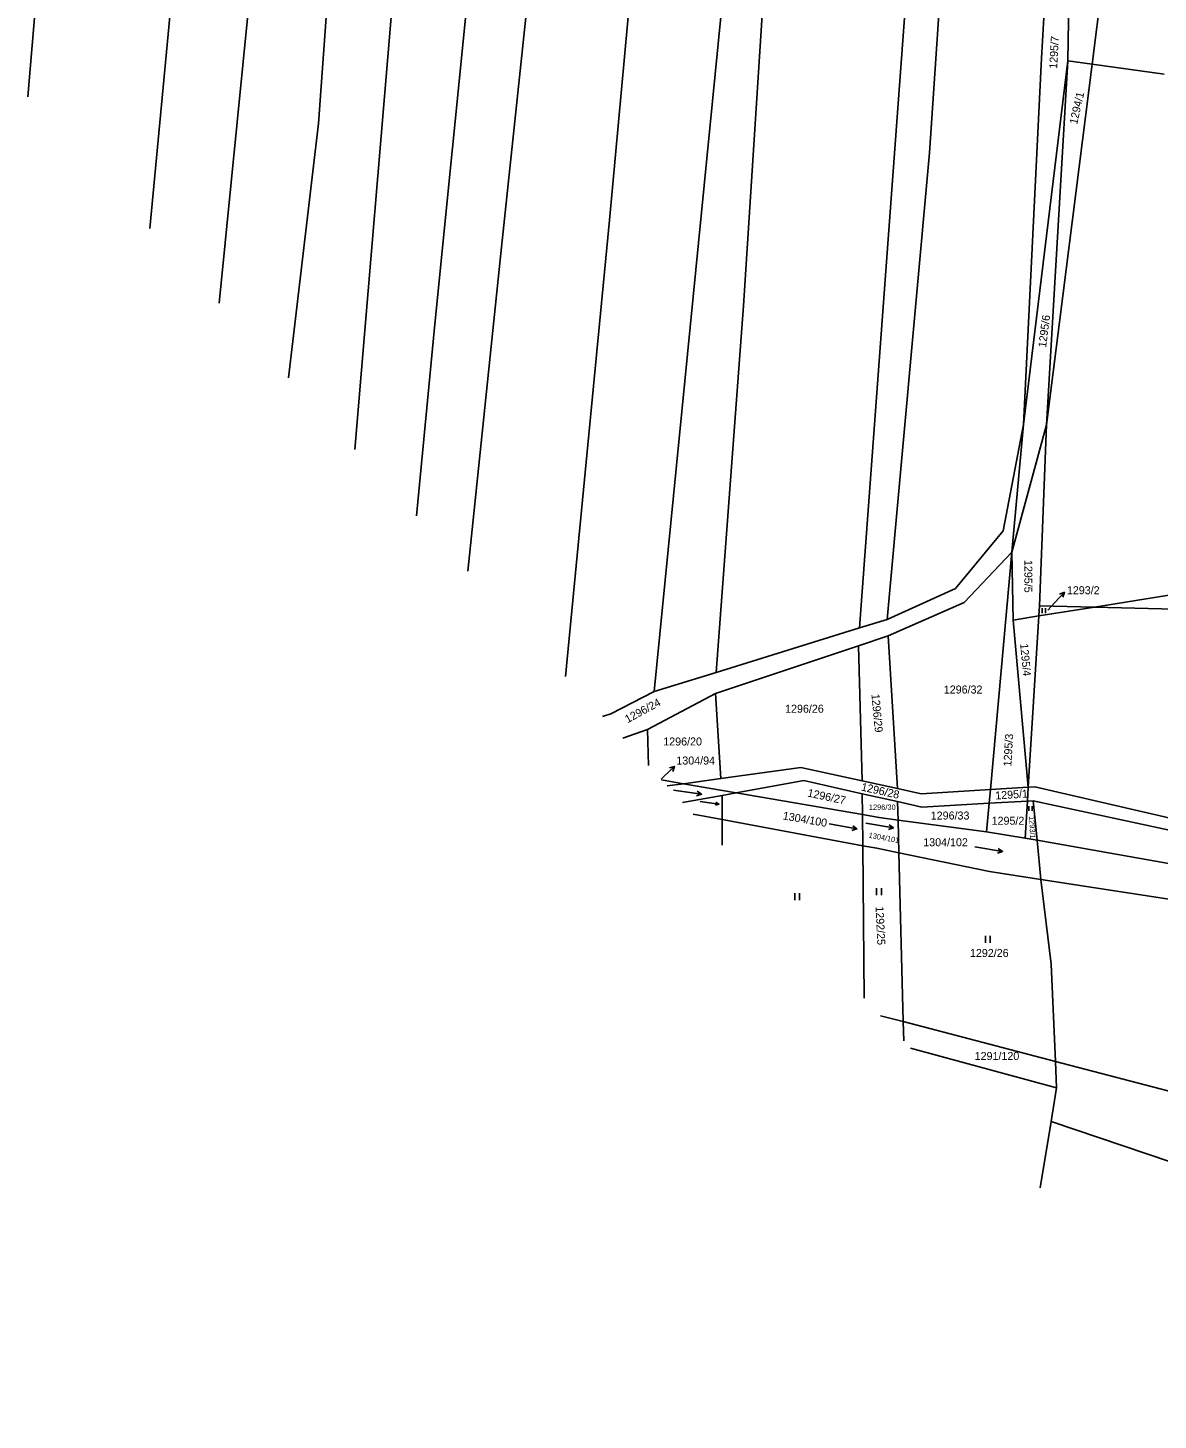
# Model space of a CAD drawing. Extents: x -779596 to -776743, y -1030330 to -1024513.
# Drawn here: x -778254.4 to -778014.2, y -1025592.9 to -1025297.1 of the extents above; entities that cross this region are included whole.
import ezdxf

# ---------------------------------------------------------------- set-up
doc = ezdxf.new("R2010")
doc.units = 0
for name, color, linetype in [('hranice parcel', 7, 'Continuous'), ('kultura', 7, 'Continuous'), ('č_ parcel šipka', 7, 'Continuous'), ('č_parcel poz_', 7, 'Continuous')]:
    doc.layers.add(name, color=color, linetype=linetype)

msp = doc.modelspace()

# ---------------------------------------------------------------- linework, layer by layer
at = {"layer": 'hranice parcel'}
for points in [[(-778192.6, -1025317.44), (-778181.87, -1025168.13)], [(-778102.32, -1025356.23), (-778090.68, -1025175.2)], [(-778167.9, -1025360.07), (-778152.9, -1025210.2)], [(-778062.8, -1025323.72), (-778055.59, -1025216.42)], [(-778077.65, -1025424.62), (-778063.31, -1025229.66)], [(-778153.9, -1025345.1), (-778142.22, -1025234.64)], [(-778130.81, -1025338.02), (-778121.84, -1025240.78)], [(-778254.362, -1025311.822), (-778248.77, -1025245.43)], [(-778228.411, -1025339.785), (-778221.71, -1025268.4)], [(-778213.686, -1025355.651), (-778204.85, -1025266.53)], [(-778039.04, -1025303.59), (-778037.75, -1025281.44)], [(-778033.45, -1025304.17), (-778033.04, -1025283.01)], [(-778184.864, -1025386.708), (-778176.46, -1025286.4)], [(-778028.28, -1025304.88), (-778026.21, -1025288.5)], [(-778121.3, -1025438.11), (-778107.16, -1025294.78)], [(-778042.83, -1025381.42), (-778039.04, -1025303.59)], [(-778042.83, -1025381.42), (-778033.45, -1025304.17)], [(-778037.94, -1025381.47), (-778033.45, -1025304.17)], [(-778033.45, -1025304.17), (-778028.28, -1025304.88)], [(-778037.94, -1025381.47), (-778028.28, -1025304.88)], [(-778028.28, -1025304.88), (-778012.95, -1025306.97)], [(-778198.969, -1025371.509), (-778192.6, -1025317.44)], [(-778071.8, -1025422.81), (-778062.8, -1025323.72)], [(-778140.128, -1025434.911), (-778130.81, -1025338.02)], [(-778160.896, -1025412.534), (-778153.9, -1025345.1)], [(-778108.16, -1025434.05), (-778102.32, -1025356.23)], [(-778171.789, -1025400.797), (-778167.9, -1025360.07)], [(-778047.15, -1025404), (-778042.83, -1025381.42)], [(-778045.29, -1025408.53), (-778042.83, -1025381.42)], [(-778045.29, -1025408.53), (-778037.94, -1025381.47)], [(-778039.44, -1025419.89), (-778037.94, -1025381.47)], [(-778057.32, -1025416.26), (-778047.15, -1025404)], [(-778055.42, -1025419.24), (-778045.29, -1025408.53)], [(-778049.87, -1025458.93), (-778045.29, -1025408.53)], [(-778045.29, -1025408.53), (-778045.05, -1025422.96)], [(-778071.8, -1025422.81), (-778057.32, -1025416.26)], [(-778027.77, -1025420.18), (-777997.46, -1025415.31)], [(-778071.61, -1025426.33), (-778055.42, -1025419.24)], [(-778045.05, -1025422.96), (-778039.58, -1025422.08)], [(-778041.84, -1025458.44), (-778039.58, -1025422.08)], [(-778039.58, -1025422.08), (-778039.44, -1025419.89)], [(-778039.58, -1025422.08), (-778027.77, -1025420.18)], [(-778039.44, -1025419.89), (-778027.77, -1025420.18)], [(-778027.77, -1025420.18), (-777887.84, -1025423.69)], [(-778108.16, -1025434.05), (-778077.65, -1025424.62)], [(-778077.65, -1025424.62), (-778071.8, -1025422.81)], [(-778045.05, -1025422.96), (-778041.84, -1025458.44)], [(-778108.24, -1025438.53), (-778077.92, -1025428.43)], [(-778077.92, -1025428.43), (-778071.61, -1025426.33)], [(-778077.92, -1025428.43), (-778077.11, -1025457.11)], [(-778071.61, -1025426.33), (-778069.6, -1025458.74)], [(-778121.3, -1025438.11), (-778108.16, -1025434.05)], [(-778130.51, -1025442.87), (-778121.3, -1025438.11)], [(-778122.69, -1025446.16), (-778108.24, -1025438.53)], [(-778108.24, -1025438.53), (-778107.11, -1025456.61)], [(-778132.247, -1025443.404), (-778130.51, -1025442.87)], [(-778127.94, -1025448.044), (-778122.69, -1025446.16)], [(-778122.69, -1025446.16), (-778122.532, -1025453.872)], [(-778107.11, -1025456.61), (-778090.16, -1025454.28)], [(-778090.16, -1025454.28), (-778077.11, -1025457.11)], [(-778119.722, -1025456.9), (-778115.08, -1025457.7)], [(-778118.538, -1025458.175), (-778115.08, -1025457.7)], [(-778115.08, -1025457.7), (-778107.11, -1025456.61)], [(-778115.08, -1025457.7), (-778103.86, -1025459.64)], [(-778103.86, -1025459.64), (-778089.48, -1025457.06)], [(-778089.48, -1025457.06), (-778077.12, -1025459.83)], [(-778077.11, -1025457.11), (-778069.6, -1025458.74)], [(-778115.278, -1025461.688), (-778106.85, -1025460.18)], [(-778106.87, -1025465.29), (-778106.85, -1025460.18)], [(-778106.85, -1025460.18), (-778103.86, -1025459.64)], [(-778103.86, -1025459.64), (-778077.08, -1025464.27)], [(-778077.12, -1025459.83), (-778077.08, -1025464.27)], [(-778077.12, -1025459.83), (-778069.6, -1025461.51)], [(-778069.6, -1025458.74), (-778064.57, -1025459.83)], [(-778064.57, -1025459.83), (-778049.87, -1025458.93)], [(-778050.14, -1025461.87), (-778049.87, -1025458.93)], [(-778049.87, -1025458.93), (-778041.84, -1025458.44)], [(-778042.02, -1025461.41), (-778041.84, -1025458.44)], [(-778041.84, -1025458.44), (-778040.44, -1025458.35)], [(-778040.44, -1025458.35), (-777993.61, -1025469.18)], [(-778113, -1025464.143), (-778106.87, -1025465.29)], [(-778069.6, -1025461.51), (-778064.44, -1025462.67)], [(-778069.6, -1025461.51), (-778069.5, -1025465.42)], [(-778064.44, -1025462.67), (-778050.14, -1025461.87)], [(-778050.69, -1025467.95), (-778050.14, -1025461.87)], [(-778050.14, -1025461.87), (-778042.02, -1025461.41)], [(-778042.51, -1025469.27), (-778042.02, -1025461.41)], [(-778042.02, -1025461.41), (-778040.76, -1025461.34)], [(-778040.76, -1025461.34), (-778039.94, -1025469.72)], [(-778040.76, -1025461.34), (-777994.79, -1025471.25)], [(-778106.885, -1025470.732), (-778106.87, -1025465.29)], [(-778106.87, -1025465.29), (-778077.01, -1025470.87)], [(-778077.08, -1025464.27), (-778073.52, -1025464.88)], [(-778077.08, -1025464.27), (-778077.01, -1025470.87)], [(-778073.52, -1025464.88), (-778069.5, -1025465.42)], [(-778069.5, -1025465.42), (-778050.69, -1025467.95)], [(-778069.5, -1025465.42), (-778069.32, -1025472.4)], [(-778050.69, -1025467.95), (-778042.51, -1025469.27)], [(-778042.51, -1025469.27), (-778039.94, -1025469.72)], [(-778039.94, -1025469.72), (-777965.75, -1025482.86)], [(-778039.94, -1025469.72), (-778039.13, -1025478.05)], [(-778077.01, -1025470.87), (-778074.02, -1025471.43)], [(-778077.01, -1025470.87), (-778076.67, -1025503.29)], [(-778074.02, -1025471.43), (-778069.32, -1025472.4)], [(-778069.32, -1025472.4), (-778050.08, -1025476.37)], [(-778069.32, -1025472.4), (-778068.4, -1025508.25)], [(-778050.08, -1025476.37), (-778039.13, -1025478.05)], [(-778039.13, -1025478.05), (-777966.3, -1025489.21)], [(-778039.13, -1025478.05), (-778036.99, -1025496.03)], [(-778036.99, -1025496.03), (-778036.06, -1025516.7)], [(-778073.238, -1025506.988), (-778068.4, -1025508.25)], [(-778068.4, -1025508.25), (-778036.06, -1025516.7)], [(-778068.4, -1025508.25), (-778068.299, -1025512.309)], [(-778066.843, -1025513.878), (-778035.81, -1025522.32)], [(-778036.06, -1025516.7), (-778008.92, -1025523.8)], [(-778036.06, -1025516.7), (-778035.81, -1025522.32)], [(-778036.95, -1025529.43), (-778035.81, -1025522.32)], [(-778039.31, -1025543.545), (-778036.95, -1025529.43)], [(-778036.95, -1025529.43), (-777849.27, -1025592.9)]]:
    msp.add_lwpolyline(points, dxfattribs=at)
at = {"layer": 'kultura'}
for points in [[(-778038.866, -1025421.452), (-778038.866, -1025420.447)], [(-778038.173, -1025421.452), (-778038.173, -1025420.447)], [(-778117.179, -1025459.093), (-778111.241, -1025459.947)], [(-778112.16, -1025459.311), (-778111.241, -1025459.947), (-778112.302, -1025460.3)], [(-778111.539, -1025461.487), (-778107.56, -1025462.052)], [(-778108.176, -1025461.627), (-778107.56, -1025462.052), (-778108.27, -1025462.289)], [(-778041.726, -1025463.462), (-778041.726, -1025462.457)], [(-778041.033, -1025463.462), (-778041.033, -1025462.457)], [(-778084.121, -1025466.244), (-778078.219, -1025467.316)], [(-778079.113, -1025466.646), (-778078.219, -1025467.316), (-778079.292, -1025467.629)], [(-778076.373, -1025466.054), (-778070.467, -1025467.106)], [(-778071.364, -1025466.439), (-778070.467, -1025467.106), (-778071.539, -1025467.422)], [(-778053.217, -1025471.14), (-778047.303, -1025472.14)], [(-778048.205, -1025471.481), (-778047.303, -1025472.14), (-778048.372, -1025472.466)], [(-778091.437, -1025482.475), (-778091.437, -1025480.975)], [(-778090.403, -1025482.475), (-778090.403, -1025480.975)], [(-778074.047, -1025481.385), (-778074.047, -1025479.885)], [(-778073.013, -1025481.385), (-778073.013, -1025479.885)], [(-778050.937, -1025491.495), (-778050.937, -1025489.995)], [(-778049.903, -1025491.495), (-778049.903, -1025489.995)]]:
    msp.add_lwpolyline(points, dxfattribs=at)
at = {"layer": 'č_ parcel šipka'}
for points in [[(-778037.66, -1025420.84), (-778036.19, -1025419.24)], [(-778036.19, -1025419.24), (-778034.164, -1025417.029)], [(-778035.208, -1025417.428), (-778034.164, -1025417.029), (-778034.471, -1025418.104)], [(-778119.16, -1025456.11), (-778116.995, -1025454.034)], [(-778118.063, -1025454.365), (-778116.995, -1025454.034), (-778117.371, -1025455.087)], [(-778119.845, -1025456.767), (-778119.16, -1025456.11)]]:
    msp.add_lwpolyline(points, dxfattribs=at)

# ---------------------------------------------------------------- texts
for s, p in [('1293/2', (-778033.62, -1025417.46)), ('1304/94', (-778116.59, -1025453.63))]:
    msp.add_text(s, height=1.7, dxfattribs=at).set_placement(p)
at = {"layer": 'č_parcel poz_'}
for s, height, rotation, p in [('1295/7', 1.7, 86.70069, (-778035.708, -1025305.889)), ('1294/1', 1.7, 77.30061, (-778031.451, -1025317.751)), ('1295/6', 1.7, 82.60066, (-778038.052, -1025365.136)), ('1295/5', 1.7, 270.00215, (-778042.661, -1025410.18)), ('1295/4', 1.7, 275.20219, (-778043.553, -1025428.001)), ('1296/24', 1.7, 28.50023, (-778126.95, -1025444.879)), ('1296/29', 1.7, 275.30219, (-778075.153, -1025438.71)), ('1295/3', 1.7, 86.60069, (-778045.437, -1025454.089)), ('1296/28', 1.7, 347.40276, (-778077.442, -1025459.139)), ('1296/27', 1.7, 348.00277, (-778088.843, -1025460.416)), ('1295/1', 1.7, 3.70003, (-778048.794, -1025461.078)), ('1304/100', 1.7, 350.20279, (-778094.069, -1025465.287)), ('1293/1', 1.14, 272.10216, (-778041.613, -1025464.592)), ('1304/101', 1.14, 350.00278, (-778075.809, -1025469.178)), ('1292/25', 1.7, 272.70217, (-778074.271, -1025483.8))]:
    msp.add_text(s, height=height, rotation=rotation, dxfattribs=at).set_placement(p)
for s, height, p in [('1293/2', 0.1, (-778037.46, -1025420.64)), ('1296/32', 1.7, (-778059.78, -1025438.55)), ('1296/26', 1.7, (-778093.49, -1025442.63)), ('1296/20', 1.7, (-778119.37, -1025449.59)), ('1296/30', 1.14, (-778075.69, -1025463.27)), ('1296/33', 1.7, (-778062.55, -1025465.32)), ('1295/2', 1.7, (-778049.62, -1025466.42)), ('1304/102', 1.7, (-778064.14, -1025470.99)), ('1292/26', 1.7, (-778054.22, -1025494.52)), ('1291/120', 1.7, (-778053.22, -1025516.4))]:
    msp.add_text(s, height=height, dxfattribs=at).set_placement(p)

doc.saveas('drawing.dxf')
